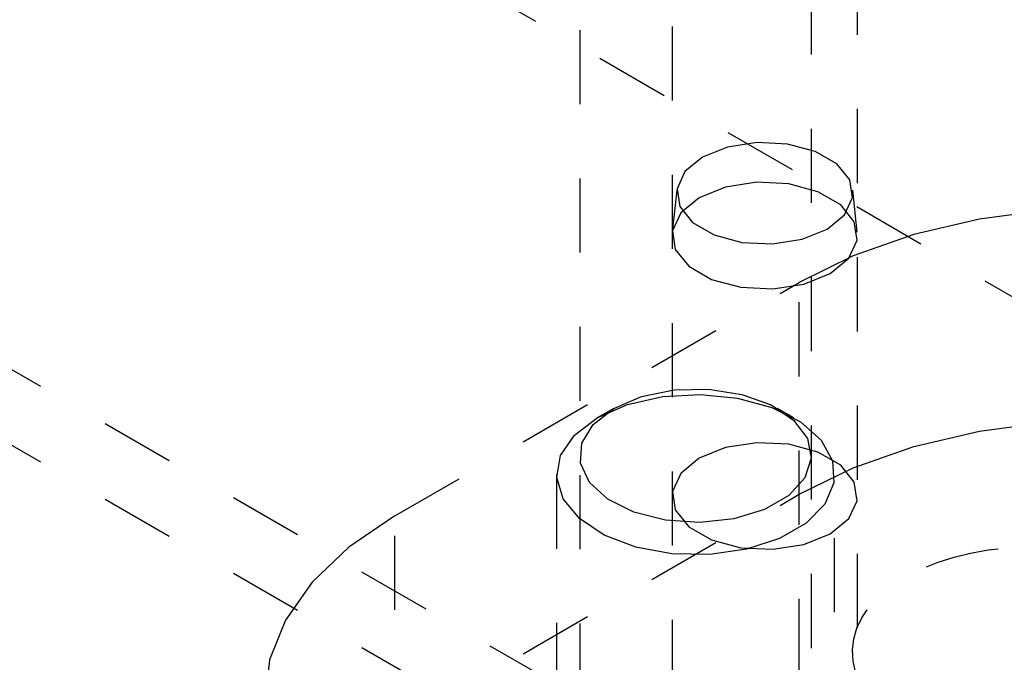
# Model space of a CAD drawing. Header units: inches. Extents: x 1907 to 2452, y -210 to -54.
# Tile 497 of 656: x 2002.069 to 2003.397, y -190.224 to -189.357. Entities that reach past the tile are written whole.
import ezdxf

# ---------------------------------------------------------------- set-up
doc = ezdxf.new("R2010")
doc.units = ezdxf.units.IN
doc.header["$LTSCALE"] = 0.5
doc.header["$MEASUREMENT"] = 0
doc.linetypes.add('HIDDEN', pattern=[0.225, 0.15, -0.075])
doc.layers.add('SID-M-H', color=4, linetype='HIDDEN')

msp = doc.modelspace()

# ---------------------------------------------------------------- linework, layer by layer
at = {"layer": 'SID-M-H'}
for p, q in [((2012.98429, -195.25915), (1991.78034, -183.01837)), ((2002.94895, -188.36624), (2002.94895, -190.7774)), ((2003.19895, -190.7774), (2003.19895, -188.36624)), ((2002.82436, -188.77118), (2002.82436, -190.40426)), ((2003.13686, -190.40426), (2003.13686, -188.77118)), ((2003.02371, -189.52886), (2002.98989, -189.54253)), ((2003.06359, -189.52269), (2003.02371, -189.52886)), ((2003.10472, -189.52477), (2003.06359, -189.52269)), ((2003.14214, -189.53484), (2003.10472, -189.52477)), ((2002.98989, -189.54253), (2002.96621, -189.56205)), ((2003.17133, -189.55169), (2003.14214, -189.53484)), ((2003.18878, -189.57329), (2003.17133, -189.55169)), ((2002.96621, -189.56205), (2002.95553, -189.58507)), ((2003.02112, -189.58281), (2002.98556, -189.59719)), ((2003.06306, -189.57633), (2003.02112, -189.58281)), ((2003.1063, -189.57851), (2003.06306, -189.57633)), ((2003.14565, -189.5891), (2003.1063, -189.57851)), ((2003.19237, -189.59703), (2003.18878, -189.57329)), ((2002.9553, -189.58681), (2002.94919, -189.64375)), ((2002.95553, -189.58507), (2002.95913, -189.60882)), ((2003.17635, -189.60682), (2003.14565, -189.5891)), ((2003.19871, -189.64375), (2003.1926, -189.58681)), ((2002.95913, -189.60882), (2002.97657, -189.63042)), ((2002.98556, -189.59719), (2002.96066, -189.61772)), ((2003.19469, -189.62954), (2003.17635, -189.60682)), ((2003.18169, -189.62006), (2003.19237, -189.59703)), ((2002.96066, -189.61772), (2002.94943, -189.64192)), ((2003.15801, -189.63958), (2003.18169, -189.62006)), ((2003.45678, -189.61363), (2003.36357, -189.62602)), ((2003.48296, -190.65177), (2001.71519, -189.63126)), ((2002.97657, -189.63042), (2003.00577, -189.64727)), ((2003.19848, -189.6545), (2003.19469, -189.62954)), ((2003.36357, -189.62602), (2003.27495, -189.64681)), ((2002.94943, -189.64192), (2002.95321, -189.66689)), ((2003.00577, -189.64727), (2003.04318, -189.65734)), ((2003.12419, -189.65325), (2003.15801, -189.63958)), ((2003.27495, -189.64681), (2003.19319, -189.67547)), ((2003.04318, -189.65734), (2003.08431, -189.65942)), ((2003.08431, -189.65942), (2003.12419, -189.65325)), ((2003.18724, -189.67871), (2003.19848, -189.6545)), ((2002.95321, -189.66689), (2002.97156, -189.6896)), ((2003.19319, -189.67547), (2003.12038, -189.71127)), ((2003.16234, -189.69924), (2003.18724, -189.67871)), ((2002.97156, -189.6896), (2003.00225, -189.70732)), ((2003.12678, -189.71361), (2003.16234, -189.69924)), ((2002.57498, -190.02613), (2003.12038, -189.71127)), ((2003.00225, -189.70732), (2003.0416, -189.71791)), ((2003.08485, -189.7201), (2003.12678, -189.71361)), ((2003.12038, -191.03815), (2003.12038, -189.71127)), ((2003.0416, -189.71791), (2003.08485, -189.7201)), ((2003.48296, -190.75384), (2001.71519, -189.73333)), ((2002.9076, -189.86521), (2002.95156, -189.85633)), ((2002.95156, -189.85633), (2002.99811, -189.85532)), ((2002.99811, -189.85532), (2003.0431, -189.86228)), ((2002.87013, -189.88118), (2002.9076, -189.86521)), ((2002.88872, -189.87613), (2002.93622, -189.86531)), ((2002.93622, -189.86531), (2002.98701, -189.8623)), ((2002.98701, -189.8623), (2003.03733, -189.86731)), ((2003.03733, -189.86731), (2003.08345, -189.87997)), ((2003.0431, -189.86228), (2003.08253, -189.87659)), ((2002.84247, -189.90281), (2002.87013, -189.88118)), ((2002.87011, -189.88119), (2002.84801, -189.89395)), ((2002.84803, -189.89394), (2002.88872, -189.87613)), ((2003.08253, -189.87659), (2003.11291, -189.89697)), ((2003.08345, -189.87997), (2003.12193, -189.89934)), ((2003.11322, -189.89395), (2003.09112, -189.88119)), ((2002.81718, -189.91743), (2002.84803, -189.89394)), ((2003.11291, -189.89697), (2003.13154, -189.92161)), ((2003.12193, -189.89934), (2003.14994, -189.92399)), ((2003.36357, -189.91181), (2003.45678, -189.89942)), ((2002.82709, -189.92819), (2002.84247, -189.90281)), ((2003.27495, -189.93259), (2003.36357, -189.91181)), ((2002.79844, -189.94485), (2002.81718, -189.91743)), ((2002.82535, -189.95506), (2002.82709, -189.92819)), ((2003.06306, -189.92744), (2003.02112, -189.93392)), ((2003.1063, -189.92962), (2003.06306, -189.92744)), ((2003.13154, -189.92161), (2003.13675, -189.94833)), ((2003.14994, -189.92399), (2003.16539, -189.95208)), ((2003.02112, -189.93392), (2002.98556, -189.9483)), ((2003.14565, -189.94021), (2003.1063, -189.92962)), ((2003.17635, -189.95793), (2003.14565, -189.94021)), ((2003.19319, -189.96126), (2003.27495, -189.93259)), ((2002.79322, -189.97417), (2002.79844, -189.94485)), ((2002.98556, -189.9483), (2002.96066, -189.96883)), ((2003.13675, -189.94833), (2003.12809, -189.97475)), ((2003.16539, -189.95208), (2003.16713, -189.98154)), ((2002.8374, -189.98103), (2002.82535, -189.95506)), ((2003.12038, -189.99706), (2003.19319, -189.96126)), ((2003.19469, -189.98065), (2003.17635, -189.95793)), ((2002.79311, -189.97048), (2002.79311, -190.95603)), ((2002.8019, -190.00322), (2002.79322, -189.97417)), ((2002.86218, -190.0038), (2002.8374, -189.98103)), ((2002.96066, -189.96883), (2002.94943, -189.99304)), ((2003.12809, -189.97475), (2003.10633, -189.99852)), ((2003.16811, -190.95603), (2003.16811, -189.97048)), ((2003.19848, -190.00561), (2003.19469, -189.98065)), ((2002.94943, -189.99304), (2002.95321, -190.018)), ((2003.16713, -189.98154), (2003.15504, -190.01018)), ((2002.57498, -190.31191), (2003.12038, -189.99706)), ((2002.82383, -190.02984), (2002.8019, -190.00322)), ((2002.89748, -190.02133), (2002.86218, -190.0038)), ((2003.10633, -189.99852), (2003.0734, -190.01753)), ((2003.18724, -190.02982), (2003.19848, -190.00561)), ((2002.95321, -190.018), (2002.97156, -190.04071)), ((2003.0734, -190.01753), (2003.03222, -190.0301)), ((2003.15504, -190.01018), (2003.13001, -190.03588)), ((2002.57498, -190.02613), (2002.51295, -190.06816)), ((2002.57498, -191.353), (2002.57498, -190.02613)), ((2002.85739, -190.05206), (2002.82383, -190.02984)), ((2002.94017, -190.03209), (2002.89748, -190.02133)), ((2002.98646, -190.0351), (2002.94017, -190.03209)), ((2003.03222, -190.0301), (2002.98646, -190.0351)), ((2003.16234, -190.05035), (2003.18724, -190.02982)), ((2002.97156, -190.04071), (2003.00225, -190.05844)), ((2003.13001, -190.03588), (2003.09391, -190.05672)), ((2002.90008, -190.06823), (2002.85739, -190.05206)), ((2003.00225, -190.05844), (2003.0416, -190.06903)), ((2003.09391, -190.05672), (2003.0494, -190.07117)), ((2003.12678, -190.06472), (2003.16234, -190.05035)), ((2002.51295, -190.06816), (2002.4633, -190.11536)), ((2002.94875, -190.07714), (2002.90008, -190.06823)), ((2003.0494, -190.07117), (2002.99979, -190.07815)), ((2003.0416, -190.06903), (2003.08485, -190.07121)), ((2003.08485, -190.07121), (2003.12678, -190.06472)), ((2002.99979, -190.07815), (2002.94875, -190.07714)), ((2002.4633, -190.11536), (2002.42729, -190.16652)), ((2002.42729, -190.16652), (2002.40584, -190.22033)), ((2002.40584, -190.22033), (2002.39949, -190.27542))]:
    msp.add_line(p, q, dxfattribs=at)
msp.add_ellipse((2003.44663, -190.21447), major_axis=(0.25441, -0.00763), ratio=0.5765952, dxfattribs=at)

doc.saveas('drawing.dxf')
